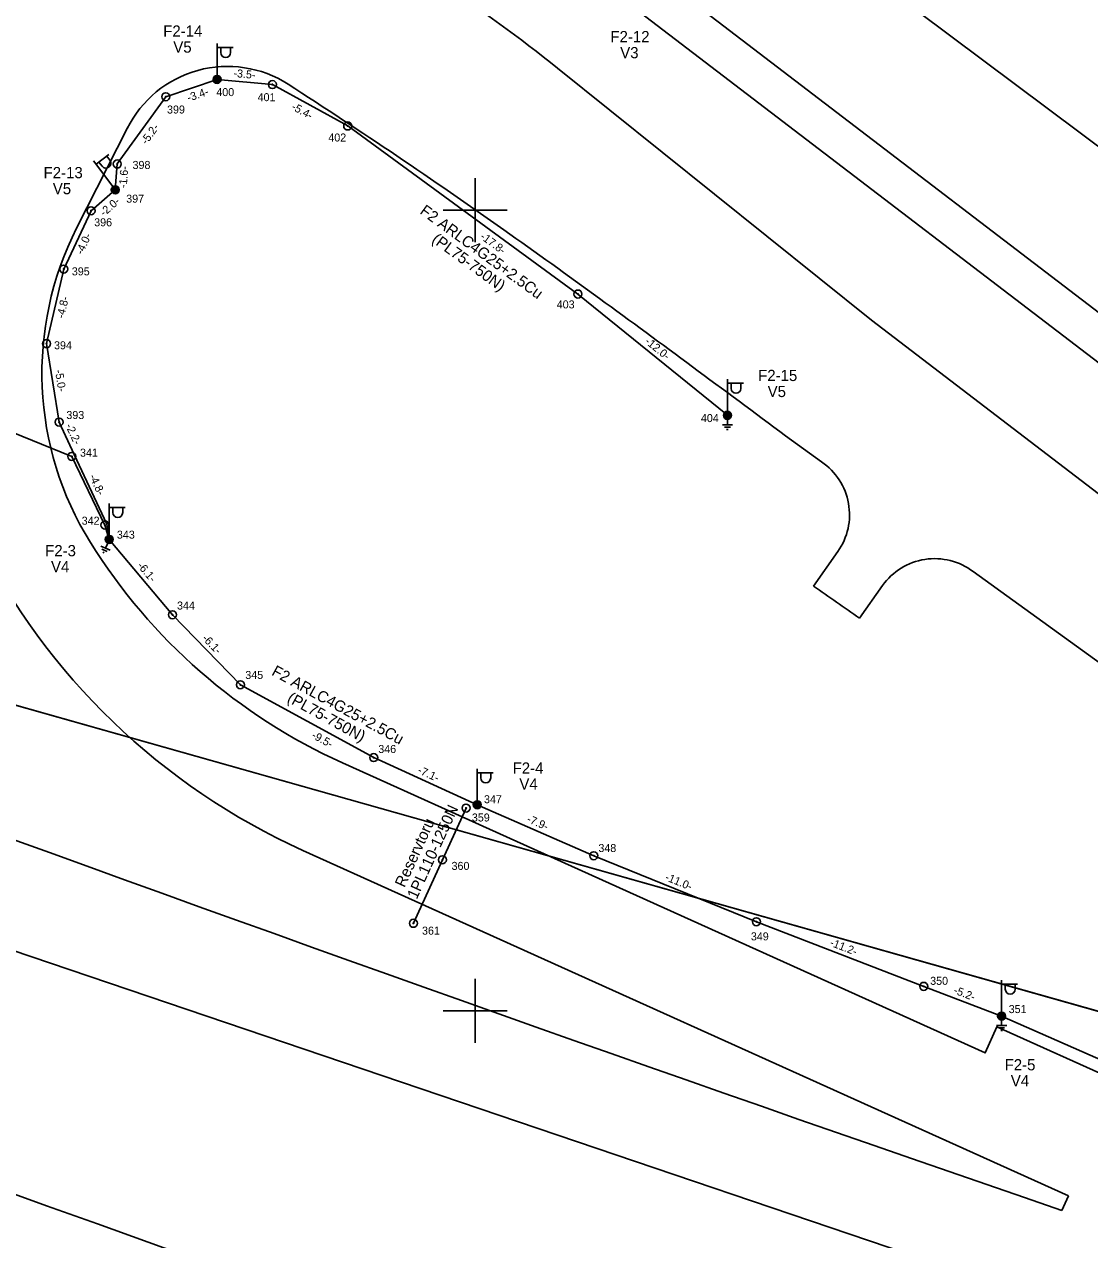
# Model space of a CAD drawing. Extents: x 528816 to 533196, y 6574767 to 6575847.
# Drawn here: x 530071.8 to 530138.4, y 6575285.7 to 6575361.6 of the extents above; entities that cross this region are included whole.
import ezdxf

# ---------------------------------------------------------------- set-up
doc = ezdxf.new("R2010")
doc.units = 0
for name, color, linetype in [('JOONSIDE', 7, 'Continuous'), ('KOORDPUNKT', 7, 'Continuous'), ('MOOTPIIR', 7, 'Continuous'), ('MPKAABEL', 7, 'Continuous'), ('PIIR', 7, 'Continuous'), ('POST', 7, 'Continuous'), ('TEE', 7, 'Continuous'), ('VORK', 7, 'Continuous')]:
    doc.layers.add(name, color=color, linetype=linetype)

msp = doc.modelspace()

# ---------------------------------------------------------------- linework, layer by layer
at = {"layer": 'KOORDPUNKT'}
for centre, radius in [((530083.874, 6575358.168), 0.25), ((530083.874, 6575358.168), 0.025), ((530083.874, 6575358.168), 0.0221), ((530083.874, 6575358.168), 0.0191), ((530083.874, 6575358.168), 0.0161), ((530083.874, 6575358.168), 0.0132), ((530083.874, 6575358.168), 0.0102), ((530083.874, 6575358.168), 0.00726), ((530083.874, 6575358.168), 0.0043), ((530087.33, 6575357.85), 0.25), ((530080.668, 6575357.088), 0.25), ((530087.33, 6575357.85), 0.025), ((530087.33, 6575357.85), 0.0221), ((530087.33, 6575357.85), 0.0191), ((530087.33, 6575357.85), 0.0161), ((530087.33, 6575357.85), 0.0132), ((530087.33, 6575357.85), 0.0102), ((530087.33, 6575357.85), 0.00726), ((530087.33, 6575357.85), 0.0043), ((530080.668, 6575357.088), 0.025), ((530080.668, 6575357.088), 0.0221), ((530080.668, 6575357.088), 0.0191), ((530080.668, 6575357.088), 0.0161), ((530080.668, 6575357.088), 0.0132), ((530080.668, 6575357.088), 0.0102), ((530080.668, 6575357.088), 0.00726), ((530080.668, 6575357.088), 0.0043), ((530092.03, 6575355.262), 0.25), ((530092.03, 6575355.262), 0.025), ((530092.03, 6575355.262), 0.0221), ((530092.03, 6575355.262), 0.0191), ((530092.03, 6575355.262), 0.0161), ((530092.03, 6575355.262), 0.0132), ((530092.03, 6575355.262), 0.0102), ((530092.03, 6575355.262), 0.00726), ((530092.03, 6575355.262), 0.0043), ((530077.637, 6575352.888), 0.25), ((530077.637, 6575352.888), 0.025), ((530077.637, 6575352.888), 0.0221), ((530077.637, 6575352.888), 0.0191), ((530077.637, 6575352.888), 0.0161), ((530077.637, 6575352.888), 0.0132), ((530077.637, 6575352.888), 0.0102), ((530077.637, 6575352.888), 0.00726), ((530077.637, 6575352.888), 0.0043), ((530077.506, 6575351.274), 0.25), ((530077.506, 6575351.274), 0.025), ((530077.506, 6575351.274), 0.0221), ((530077.506, 6575351.274), 0.0191), ((530077.506, 6575351.274), 0.0161), ((530077.506, 6575351.274), 0.0132), ((530077.506, 6575351.274), 0.0102), ((530077.506, 6575351.274), 0.00726), ((530077.506, 6575351.274), 0.0043), ((530075.998, 6575349.966), 0.25), ((530075.998, 6575349.966), 0.025), ((530075.998, 6575349.966), 0.0221), ((530075.998, 6575349.966), 0.0191), ((530075.998, 6575349.966), 0.0161), ((530075.998, 6575349.966), 0.0132), ((530075.998, 6575349.966), 0.0102), ((530075.998, 6575349.966), 0.00726), ((530075.998, 6575349.966), 0.0043), ((530074.292, 6575346.325), 0.25), ((530074.292, 6575346.325), 0.025), ((530074.292, 6575346.325), 0.0221), ((530074.292, 6575346.325), 0.0191), ((530074.292, 6575346.325), 0.0161), ((530074.292, 6575346.325), 0.0132), ((530074.292, 6575346.325), 0.0102), ((530074.292, 6575346.325), 0.00726), ((530074.292, 6575346.325), 0.0043), ((530106.411, 6575344.767), 0.25), ((530106.411, 6575344.767), 0.025), ((530106.411, 6575344.767), 0.0221), ((530106.411, 6575344.767), 0.0191), ((530106.411, 6575344.767), 0.0161), ((530106.411, 6575344.767), 0.0132), ((530106.411, 6575344.767), 0.0102), ((530106.411, 6575344.767), 0.00726), ((530106.411, 6575344.767), 0.0043), ((530073.222, 6575341.667), 0.25), ((530073.222, 6575341.667), 0.025), ((530073.222, 6575341.667), 0.0221), ((530073.222, 6575341.667), 0.0191), ((530073.222, 6575341.667), 0.0161), ((530073.222, 6575341.667), 0.0132), ((530073.222, 6575341.667), 0.0102), ((530073.222, 6575341.667), 0.00726), ((530073.222, 6575341.667), 0.0043), ((530074.006, 6575336.763), 0.25), ((530074.006, 6575336.763), 0.025), ((530074.006, 6575336.763), 0.0221), ((530074.006, 6575336.763), 0.0191), ((530074.006, 6575336.763), 0.0161), ((530074.006, 6575336.763), 0.0132), ((530074.006, 6575336.763), 0.0102), ((530074.006, 6575336.763), 0.00726), ((530074.006, 6575336.763), 0.0043), ((530115.753, 6575337.19), 0.25), ((530115.753, 6575337.19), 0.025), ((530115.753, 6575337.19), 0.0221), ((530115.753, 6575337.19), 0.0191), ((530115.753, 6575337.19), 0.0161), ((530115.753, 6575337.19), 0.0132), ((530115.753, 6575337.19), 0.0102), ((530115.753, 6575337.19), 0.00726), ((530115.753, 6575337.19), 0.0043), ((530074.793, 6575334.625), 0.25), ((530074.793, 6575334.625), 0.025), ((530074.793, 6575334.625), 0.0221), ((530074.793, 6575334.625), 0.0191), ((530074.793, 6575334.625), 0.0161), ((530074.793, 6575334.625), 0.0132), ((530074.793, 6575334.625), 0.0102), ((530074.793, 6575334.625), 0.00726), ((530074.793, 6575334.625), 0.0043), ((530076.865, 6575330.339), 0.25), ((530076.865, 6575330.339), 0.025), ((530076.865, 6575330.339), 0.0221), ((530076.865, 6575330.339), 0.0191), ((530076.865, 6575330.339), 0.0161), ((530076.865, 6575330.339), 0.0132), ((530076.865, 6575330.339), 0.0102), ((530076.865, 6575330.339), 0.00726), ((530076.865, 6575330.339), 0.0043), ((530077.137, 6575329.439), 0.25), ((530077.137, 6575329.439), 0.025), ((530077.137, 6575329.439), 0.0221), ((530077.137, 6575329.439), 0.0191), ((530077.137, 6575329.439), 0.0161), ((530077.137, 6575329.439), 0.0132), ((530077.137, 6575329.439), 0.0102), ((530077.137, 6575329.439), 0.00726), ((530077.137, 6575329.439), 0.0043), ((530081.084, 6575324.735), 0.25), ((530081.084, 6575324.735), 0.025), ((530081.084, 6575324.735), 0.0221), ((530081.084, 6575324.735), 0.0191), ((530081.084, 6575324.735), 0.0161), ((530081.084, 6575324.735), 0.0132), ((530081.084, 6575324.735), 0.0102), ((530081.084, 6575324.735), 0.00726), ((530081.084, 6575324.735), 0.0043), ((530085.327, 6575320.36), 0.25), ((530085.327, 6575320.36), 0.025), ((530085.327, 6575320.36), 0.0221), ((530085.327, 6575320.36), 0.0191), ((530085.327, 6575320.36), 0.0161), ((530085.327, 6575320.36), 0.0132), ((530085.327, 6575320.36), 0.0102), ((530085.327, 6575320.36), 0.00726), ((530085.327, 6575320.36), 0.0043), ((530093.655, 6575315.814), 0.25), ((530093.655, 6575315.814), 0.025), ((530093.655, 6575315.814), 0.0221), ((530093.655, 6575315.814), 0.0191), ((530093.655, 6575315.814), 0.0161), ((530093.655, 6575315.814), 0.0132), ((530093.655, 6575315.814), 0.0102), ((530093.655, 6575315.814), 0.00726), ((530093.655, 6575315.814), 0.0043), ((530099.425, 6575312.662), 0.25), ((530099.425, 6575312.662), 0.025), ((530099.425, 6575312.662), 0.0221), ((530099.425, 6575312.662), 0.0191), ((530099.425, 6575312.662), 0.0161), ((530099.425, 6575312.662), 0.0132), ((530099.425, 6575312.662), 0.0102), ((530099.425, 6575312.662), 0.00726), ((530099.425, 6575312.662), 0.0043), ((530100.123, 6575312.865), 0.25), ((530100.123, 6575312.865), 0.025), ((530100.123, 6575312.865), 0.0221), ((530100.123, 6575312.865), 0.0191), ((530100.123, 6575312.865), 0.0161), ((530100.123, 6575312.865), 0.0132), ((530100.123, 6575312.865), 0.0102), ((530100.123, 6575312.865), 0.00726), ((530100.123, 6575312.865), 0.0043), ((530097.947, 6575309.427), 0.25), ((530097.947, 6575309.427), 0.025), ((530097.947, 6575309.427), 0.0221), ((530097.947, 6575309.427), 0.0191), ((530097.947, 6575309.427), 0.0161), ((530097.947, 6575309.427), 0.0132), ((530097.947, 6575309.427), 0.0102), ((530097.947, 6575309.427), 0.00726), ((530097.947, 6575309.427), 0.0043), ((530107.405, 6575309.684), 0.25), ((530107.405, 6575309.684), 0.025), ((530107.405, 6575309.684), 0.0221), ((530107.405, 6575309.684), 0.0191), ((530107.405, 6575309.684), 0.0161), ((530107.405, 6575309.684), 0.0132), ((530107.405, 6575309.684), 0.0102), ((530107.405, 6575309.684), 0.00726), ((530107.405, 6575309.684), 0.0043), ((530096.138, 6575305.46), 0.25), ((530117.561, 6575305.56), 0.25), ((530117.561, 6575305.56), 0.025), ((530117.561, 6575305.56), 0.0221), ((530117.561, 6575305.56), 0.0191), ((530117.561, 6575305.56), 0.0161), ((530117.561, 6575305.56), 0.0132), ((530096.138, 6575305.46), 0.025), ((530096.138, 6575305.46), 0.0221), ((530096.138, 6575305.46), 0.0191), ((530096.138, 6575305.46), 0.0161), ((530096.138, 6575305.46), 0.0132), ((530096.138, 6575305.46), 0.0102), ((530096.138, 6575305.46), 0.00726), ((530096.138, 6575305.46), 0.0043), ((530117.561, 6575305.56), 0.0102), ((530117.561, 6575305.56), 0.00726), ((530117.561, 6575305.56), 0.0043), ((530128.017, 6575301.524), 0.25), ((530128.017, 6575301.524), 0.025), ((530128.017, 6575301.524), 0.0221), ((530128.017, 6575301.524), 0.0191), ((530128.017, 6575301.524), 0.0161), ((530128.017, 6575301.524), 0.0132), ((530128.017, 6575301.524), 0.0102), ((530128.017, 6575301.524), 0.00726), ((530128.017, 6575301.524), 0.0043), ((530132.882, 6575299.664), 0.25), ((530132.882, 6575299.664), 0.025), ((530132.882, 6575299.664), 0.0221), ((530132.882, 6575299.664), 0.0191), ((530132.882, 6575299.664), 0.0161), ((530132.882, 6575299.664), 0.0132), ((530132.882, 6575299.664), 0.0102), ((530132.882, 6575299.664), 0.00726), ((530132.882, 6575299.664), 0.0043)]:
    msp.add_circle(centre, radius, dxfattribs=at)
at = {"layer": 'MOOTPIIR'}
for points in [[(529740.292, 6575604.82), (529793.203, 6575506.863), (529870.425, 6575435.838), (529920.714, 6575414.15), (530038.452, 6575407.476), (530113.29, 6575373.156), (530186.937, 6575318.1), (530254.624, 6575284.971)], [(530373.484, 6575231.858), (530213.717, 6575275.23), (530206.193, 6575257.97), (530024.741, 6575319.486), (530003.497, 6575280.098), (529931.359, 6575280.541)]]:
    msp.add_lwpolyline(points, dxfattribs=at)
at = {"layer": 'MPKAABEL'}
for points in [[(530077.137, 6575329.439), (530076.979, 6575330.401), (530074.946, 6575334.752), (530074.006, 6575336.763), (530073.222, 6575341.667), (530074.292, 6575346.325), (530075.998, 6575349.966), (530077.506, 6575351.274), (530077.637, 6575352.888), (530080.668, 6575357.088), (530083.874, 6575358.168), (530087.33, 6575357.85), (530092.03, 6575355.262), (530106.411, 6575344.767), (530115.753, 6575337.19)], [(530077.137, 6575329.439), (530076.979, 6575330.401), (530074.946, 6575334.752), (530074.006, 6575336.763), (530073.222, 6575341.667), (530074.292, 6575346.325), (530075.998, 6575349.966), (530077.506, 6575351.274), (530077.637, 6575352.888), (530080.668, 6575357.088), (530083.874, 6575358.168), (530087.33, 6575357.85), (530092.03, 6575355.262), (530106.411, 6575344.767), (530115.753, 6575337.19)], [(530042.022, 6575348.014), (530053.33, 6575343.426), (530063.62, 6575339.154), (530074.793, 6575334.625), (530076.865, 6575330.339), (530077.137, 6575329.439)], [(530042.022, 6575348.014), (530053.33, 6575343.426), (530063.62, 6575339.154), (530074.793, 6575334.625)], [(530115.753, 6575336.94), (530115.753, 6575336.601)], [(530116.071, 6575336.601), (530115.436, 6575336.601)], [(530115.937, 6575336.451), (530115.57, 6575336.451)], [(530115.803, 6575336.301), (530115.703, 6575336.301)], [(530074.793, 6575334.625), (530076.865, 6575330.339), (530077.137, 6575329.439)], [(530077.037, 6575329.21), (530076.901, 6575328.899)], [(530201.662, 6575270.586), (530200.303, 6575271.7), (530195.931, 6575273.1), (530175.824, 6575281.56), (530166.952, 6575284.862), (530164.57, 6575285.056), (530147.736, 6575293.118), (530132.882, 6575299.664), (530128.017, 6575301.524), (530117.561, 6575305.56), (530107.405, 6575309.684), (530100.123, 6575312.865), (530093.655, 6575315.814), (530085.327, 6575320.36), (530081.084, 6575324.735), (530077.137, 6575329.439)], [(530201.662, 6575270.586), (530200.303, 6575271.7), (530195.931, 6575273.1), (530175.824, 6575281.56), (530166.952, 6575284.862), (530164.57, 6575285.056), (530147.736, 6575293.118), (530132.882, 6575299.664), (530128.017, 6575301.524), (530117.561, 6575305.56), (530107.405, 6575309.684), (530100.123, 6575312.865), (530093.655, 6575315.814), (530085.327, 6575320.36), (530081.084, 6575324.735), (530077.137, 6575329.439)], [(530077.192, 6575328.772), (530076.61, 6575329.027)], [(530077.01, 6575328.688), (530076.672, 6575328.835)], [(530076.827, 6575328.604), (530076.735, 6575328.644)], [(530099.425, 6575312.662), (530096.138, 6575305.46)], [(530133.2, 6575299.074), (530132.565, 6575299.074)], [(530133.066, 6575298.924), (530132.699, 6575298.924)], [(530132.932, 6575298.774), (530132.832, 6575298.774)], [(530132.882, 6575299.414), (530132.882, 6575299.074)]]:
    msp.add_lwpolyline(points, dxfattribs=at)
at = {"layer": 'PIIR'}
for points in [[(530164.347, 6575374.786), (530153.92, 6575338.4), (530182.76, 6575330.14), (530201.97, 6575324.63), (530221.19, 6575319.12), (530240.41, 6575313.61), (530259.63, 6575308.1), (530278.85, 6575302.59), (530298.07, 6575297.07), (530317.33, 6575291.48), (530336.55, 6575285.97), (530355.77, 6575280.46), (530374.99, 6575274.95), (530393.86, 6575269.6), (530422.7, 6575261.33), (530433.47, 6575298.82), (530443.88, 6575279.05), (530455.86, 6575268.15), (530491.61, 6575255.39), (530470.09, 6575205.98), (530185.04, 6575286.93), (529572.28, 6575460.11), (529761.518, 6575570.08)], [(531020.33, 6575014.24), (530966.07, 6575030.24), (530793.5, 6575079.3), (530278.67, 6575225.64), (530265.8, 6575197.59), (530166.23, 6575226.19), (530152.8, 6575230.08), (530063.81, 6575254.65), (529885.42, 6575305.46), (529685.86, 6575362.65), (529644.23, 6575374.4), (529496.38, 6575415.64), (529572.28, 6575460.11), (530185.04, 6575286.93), (530470.09, 6575205.98), (530493.49, 6575199.35), (530487.53, 6575185.69), (530728.61, 6575117.21), (530740.69, 6575113.94), (530801.34, 6575096.61), (530968.39, 6575049.03), (530969.25, 6575061.78), (530969.57, 6575066.46)], [(530920.711, 6575043.135), (530793.5, 6575079.3), (530278.67, 6575225.64), (530265.8, 6575197.59), (530166.23, 6575226.19), (530152.8, 6575230.08), (530063.81, 6575254.65), (529885.42, 6575305.46), (529685.86, 6575362.65), (529644.23, 6575374.4), (529496.38, 6575415.64), (529572.28, 6575460.11), (530185.04, 6575286.93), (530470.09, 6575205.98), (530493.49, 6575199.35), (530487.53, 6575185.69), (530728.61, 6575117.21), (530740.69, 6575113.94), (530801.34, 6575096.61), (530931.027, 6575059.672)]]:
    msp.add_lwpolyline(points, dxfattribs=at)
at = {"layer": 'POST'}
for p, q in [((530083.874, 6575358.418), (530083.874, 6575360.418)), ((530083.874, 6575360.168), (530084.874, 6575360.168)), ((530084.101, 6575359.847), (530084.101, 6575360.168)), ((530084.714, 6575359.847), (530084.714, 6575360.168)), ((530083.874, 6575358.168), (530083.874, 6575358.168)), ((530076.309, 6575352.875), (530077.11, 6575353.474)), ((530077.357, 6575351.474), (530076.159, 6575353.076)), ((530076.683, 6575352.754), (530076.49, 6575353.011)), ((530077.173, 6575353.121), (530076.981, 6575353.378)), ((530077.506, 6575351.274), (530077.506, 6575351.274)), ((530115.753, 6575337.441), (530115.753, 6575339.441)), ((530115.753, 6575339.191), (530116.753, 6575339.191)), ((530115.98, 6575338.87), (530115.98, 6575339.191)), ((530116.593, 6575338.87), (530116.593, 6575339.191)), ((530115.753, 6575337.19), (530115.753, 6575337.19)), ((530077.137, 6575329.689), (530077.137, 6575331.689)), ((530077.137, 6575331.439), (530078.137, 6575331.439)), ((530077.364, 6575331.118), (530077.364, 6575331.439)), ((530077.976, 6575331.118), (530077.976, 6575331.439)), ((530077.137, 6575329.439), (530077.137, 6575329.439)), ((530100.123, 6575313.116), (530100.123, 6575315.116)), ((530100.123, 6575314.866), (530101.123, 6575314.866)), ((530100.35, 6575314.545), (530100.35, 6575314.866)), ((530100.963, 6575314.545), (530100.963, 6575314.866)), ((530100.123, 6575312.865), (530100.123, 6575312.865)), ((530132.882, 6575299.914), (530132.882, 6575301.914)), ((530132.882, 6575301.664), (530133.882, 6575301.664)), ((530133.109, 6575301.343), (530133.109, 6575301.664)), ((530133.722, 6575301.343), (530133.722, 6575301.664)), ((530132.882, 6575299.664), (530132.882, 6575299.664))]:
    msp.add_line(p, q, dxfattribs=at)
for centre, radius in [((530083.874, 6575358.168), 0.25), ((530083.874, 6575358.168), 0.225), ((530083.874, 6575358.168), 0.2), ((530083.874, 6575358.168), 0.175), ((530083.874, 6575358.168), 0.15), ((530083.874, 6575358.168), 0.125), ((530083.874, 6575358.168), 0.1), ((530083.874, 6575358.168), 0.075), ((530083.874, 6575358.168), 0.05), ((530083.874, 6575358.168), 0.025), ((530077.506, 6575351.274), 0.25), ((530077.506, 6575351.274), 0.225), ((530077.506, 6575351.274), 0.2), ((530077.506, 6575351.274), 0.175), ((530077.506, 6575351.274), 0.15), ((530077.506, 6575351.274), 0.125), ((530077.506, 6575351.274), 0.1), ((530077.506, 6575351.274), 0.075), ((530077.506, 6575351.274), 0.05), ((530077.506, 6575351.274), 0.025), ((530115.753, 6575337.19), 0.25), ((530115.753, 6575337.19), 0.225), ((530115.753, 6575337.19), 0.2), ((530115.753, 6575337.19), 0.175), ((530115.753, 6575337.19), 0.15), ((530115.753, 6575337.19), 0.125), ((530115.753, 6575337.19), 0.1), ((530115.753, 6575337.19), 0.075), ((530115.753, 6575337.19), 0.05), ((530115.753, 6575337.19), 0.025), ((530077.137, 6575329.439), 0.25), ((530077.137, 6575329.439), 0.225), ((530077.137, 6575329.439), 0.2), ((530077.137, 6575329.439), 0.175), ((530077.137, 6575329.439), 0.15), ((530077.137, 6575329.439), 0.125), ((530077.137, 6575329.439), 0.1), ((530077.137, 6575329.439), 0.075), ((530077.137, 6575329.439), 0.05), ((530077.137, 6575329.439), 0.025), ((530100.123, 6575312.865), 0.25), ((530100.123, 6575312.865), 0.225), ((530100.123, 6575312.865), 0.2), ((530100.123, 6575312.865), 0.175), ((530100.123, 6575312.865), 0.15), ((530100.123, 6575312.865), 0.125), ((530100.123, 6575312.865), 0.1), ((530100.123, 6575312.865), 0.075), ((530100.123, 6575312.865), 0.05), ((530100.123, 6575312.865), 0.025), ((530132.882, 6575299.664), 0.25), ((530132.882, 6575299.664), 0.225), ((530132.882, 6575299.664), 0.2), ((530132.882, 6575299.664), 0.175), ((530132.882, 6575299.664), 0.15), ((530132.882, 6575299.664), 0.125), ((530132.882, 6575299.664), 0.1), ((530132.882, 6575299.664), 0.075), ((530132.882, 6575299.664), 0.05), ((530132.882, 6575299.664), 0.025)]:
    msp.add_circle(centre, radius, dxfattribs=at)
for centre, start, end in [((530084.408, 6575359.847), 180, 0), ((530076.928, 6575352.937), 216.78209, 36.78209), ((530116.287, 6575338.87), 180, 0), ((530077.67, 6575331.118), 180, 0), ((530100.657, 6575314.545), 180, 0), ((530133.416, 6575301.343), 180, 0)]:
    msp.add_arc(centre, 0.306, start, end, dxfattribs=at)
at = {"layer": 'TEE'}
for points in [[(530106.175, 6575368.661), (530153.541, 6575332.456)], [(530152.023, 6575330.47), (530104.657, 6575366.675)], [(530105.132, 6575358.878), (530124.753, 6575343.132), (530154.497, 6575320.397)], [(530075.098, 6575348.883), (530078.283, 6575355.155), (530078.258, 6575355.106)], [(530119.384, 6575335.909), (530121.639, 6575334.279)], [(530122.651, 6575328.677), (530121.136, 6575326.524)], [(530131.108, 6575327.434), (530149.724, 6575313.977)], [(530124.004, 6575324.517), (530125.441, 6575326.559)], [(530140.27, 6575295.537), (530132.592, 6575299.002), (530131.854, 6575297.366), (530091.696, 6575315.486)], [(530089.226, 6575310.018), (530137.063, 6575288.429)], [(530137.063, 6575288.429), (530136.651, 6575287.518)]]:
    msp.add_lwpolyline(points, dxfattribs=at)
for centre, radius, start, end in [((530328.708, 6575554.734), 291.999, 251.18106, 251.18106), ((530019.415, 6575402.462), 66.012, 300.6133, 300.6133), ((530045.673, 6575284.786), 95, 51.25266, 56.70885), ((530084.524, 6575351.985), 7, 57.23798, 153.52815), ((529882.354, 6575038.388), 380.117, 54.74136, 57.1918), ((530092.93, 6575339.828), 20, 153.07756, 211.97396), ((529790.32, 6574908.262), 539.5, 53.95762, 54.73786), ((529576.933, 6574615.016), 902.167, 53.499434, 53.957616), ((531434.504, 6579058.844), 3988.399, 248.725677, 251.009767), ((531434.928, 6579059.968), 4010.4, 247.984198, 254.147128), ((528497.861, 6573156.763), 2716.25, 53.346724, 53.499434), ((530119.379, 6575330.978), 4, 324.86858, 55.60112), ((530106.503, 6575348.3), 42, 206.4139, 245.71033), ((530106.503, 6575348.3), 36, 211.97396, 245.71331), ((530128.698, 6575324.238), 4, 52.97796, 144.52805), ((529782.308, 6574839.248), 593.5, 54.849275, 55.187162)]:
    msp.add_arc(centre, radius, start, end, dxfattribs=at)
at = {"layer": 'VORK'}
for p, q in [((530100, 6575352), (530100, 6575348)), ((530098, 6575350), (530102, 6575350)), ((530100, 6575302), (530100, 6575298)), ((530098, 6575300), (530102, 6575300))]:
    msp.add_line(p, q, dxfattribs=at)

# ---------------------------------------------------------------- texts
at = {"layer": 'JOONSIDE'}
for s, rotation, p in [('-3.5-', 354.75026, (530084.878, 6575358.326)), ('-3.4-', 18.60632, (530082.089, 6575356.774)), ('-5.4-', 331.16114, (530088.475, 6575356.32)), ('-5.2-', 54.18327, (530079.473, 6575354.063)), ('-1.6-', 85.37883, (530078.222, 6575351.361)), ('-2.0-', 40.91728, (530076.809, 6575349.587)), ('-4.0-', 64.89444, (530075.461, 6575347.185)), ('-17.8-', 323.87869, (530100.263, 6575348.26)), ('-4.8-', 77.06289, (530074.309, 6575343.212)), ('-12.0-', 320.95894, (530110.56, 6575341.724)), ('-5.0-', 279.08299, (530073.742, 6575339.995)), ('-2.2-', 295.04534, (530074.385, 6575336.543)), ('-4.8-', 295.04534, (530075.861, 6575333.384)), ('-6.1-', 309.99911, (530078.852, 6575327.784)), ('-6.1-', 314.12248, (530082.898, 6575323.224)), ('-9.5-', 331.37123, (530089.736, 6575317.062)), ('-7.1-', 335.49534, (530096.356, 6575314.858)), ('-7.9-', 336.39808, (530103.177, 6575311.804)), ('-11.0-', 337.89963, (530111.813, 6575308.164)), ('-11.2-', 338.89349, (530122.109, 6575304.072)), ('-5.2-', 339.07384, (530129.839, 6575301.095))]:
    msp.add_text(s, height=0.5, rotation=rotation, dxfattribs=at).set_placement(p)
at = {"layer": 'KOORDPUNKT'}
for s, p in [('400', (530083.825, 6575357.128)), ('401', (530086.403, 6575356.81)), ('399', (530080.745, 6575356.041)), ('402', (530090.822, 6575354.293)), ('398', (530078.592, 6575352.579)), ('397', (530078.195, 6575350.473)), ('396', (530076.195, 6575348.997)), ('395', (530074.798, 6575345.932)), ('403', (530105.09, 6575343.868)), ('394', (530073.686, 6575341.316)), ('393', (530074.456, 6575336.96)), ('404', (530114.096, 6575336.769)), ('341', (530075.309, 6575334.606)), ('342', (530075.413, 6575330.358)), ('343', (530077.614, 6575329.487)), ('344', (530081.37, 6575325.06)), ('345', (530085.633, 6575320.723)), ('346', (530093.941, 6575316.1)), ('347', (530100.544, 6575312.961)), ('359', (530099.788, 6575311.822)), ('348', (530107.691, 6575309.913)), ('360', (530098.52, 6575308.797)), ('361', (530096.673, 6575304.753)), ('349', (530117.217, 6575304.395)), ('350', (530128.418, 6575301.619)), ('351', (530133.322, 6575299.854))]:
    msp.add_text(s, height=0.5, dxfattribs=at).set_placement(p)
at = {"layer": 'MPKAABEL'}
for s, rotation, p in [('F2 ARLC4G25+2.5Cu', 323.87869, (530096.491, 6575349.831)), ('(PL75-750N)', 323.87869, (530097.23, 6575348.054)), ('F2 ARLC4G25+2.5Cu', 331.37123, (530087.228, 6575320.997)), ('(PL75-750N)', 331.37123, (530088.193, 6575319.331)), ('1PL110-1250N', 65.468, (530096.343, 6575306.92)), ('Reservtoru', 65.468, (530095.579, 6575307.653))]:
    msp.add_text(s, height=0.7, rotation=rotation, dxfattribs=at).set_placement(p)
at = {"layer": 'POST'}
for s, p in [('F2-14', (530080.507, 6575360.842)), ('F2-12', (530108.442, 6575360.493)), ('V5', (530081.137, 6575359.842)), ('V3', (530109.055, 6575359.493)), ('F2-13', (530073.034, 6575352)), ('V5', (530073.611, 6575351)), ('F2-15', (530117.67, 6575339.331)), ('V5', (530118.265, 6575338.331)), ('F2-3', (530073.13, 6575328.387)), ('V4', (530073.498, 6575327.387)), ('F2-4', (530102.335, 6575314.809)), ('V4', (530102.755, 6575313.809)), ('F2-5', (530133.069, 6575296.277)), ('V4', (530133.454, 6575295.277))]:
    msp.add_text(s, height=0.7, dxfattribs=at).set_placement(p)

doc.saveas('drawing.dxf')
